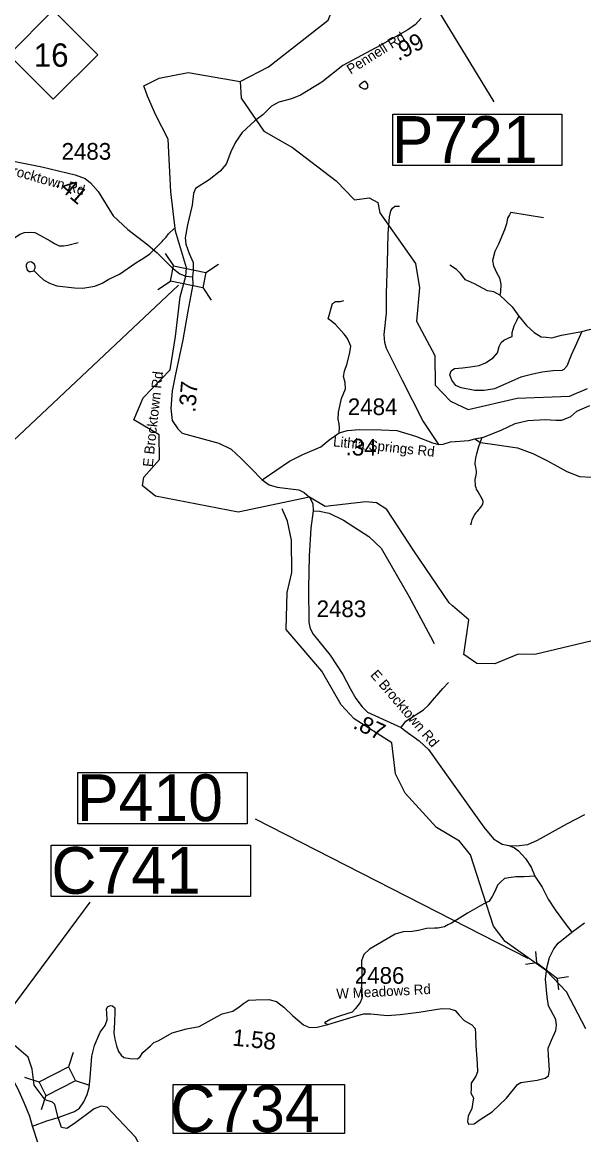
# Model space of a CAD drawing. Extents: x 1248089 to 1457196, y 820910 to 988753.
# Drawn here: x 1356426 to 1360632, y 851837 to 860169 of the extents above; entities that cross this region are included whole.
import ezdxf

# ---------------------------------------------------------------- set-up
doc = ezdxf.new("R2010")
doc.units = 0
for name, color, linetype in [('Exist Hydrographic Creek Single Shore', 7, 'Continuous'), ('Exist Hydrographic Misc Water Feature', 7, 'Continuous'), ('Exist Road Non-System Type 51', 7, 'Continuous'), ('Exist Road Primary NC Attributed', 7, 'Continuous'), ('Exist Road Primary NC Shield CELL', 7, 'Continuous'), ('Exist Road Primary NC Shield Number Label', 7, 'Continuous'), ('Exist Road Primary NC Structure Culvert Number Label', 7, 'Continuous'), ('Exist Road Secondary Structure Pipe CELL', 7, 'Continuous'), ('Exist Road Secondary Structure Standard Bridge CELL', 7, 'Continuous'), ('Exist Road Secondary Structure Standard Bridge Number Label', 7, 'Continuous'), ('Exist Road Secondary Type 41 Attributed', 7, 'Continuous'), ('Exist Road Secondary Type 51 Attributed', 7, 'Continuous'), ('Exist Road Secondary Type 51 Label', 7, 'Continuous'), ('Prop GRAU CAT1 Cell', 7, 'Continuous'), ('Prop Guardrail Anchor Unit CELL', 7, 'Continuous'), ('Prop Lane Arrow CELL', 7, 'Continuous'), ('Prop Lane Lines', 7, 'Continuous')]:
    doc.layers.add(name, color=color, linetype=linetype)

msp = doc.modelspace()

# ---------------------------------------------------------------- linework, layer by layer
at = {"layer": 'Exist Hydrographic Creek Single Shore'}
for points in [[(1358059.4, 859726), (1358270.4, 859836.6), (1358717.4, 860185.4), (1358806.2, 860405.7), (1359018.6, 860560.2), (1359168.9, 860847.7)], [(1357650.5, 858268.3), (1357655.7, 858329.5), (1357574.6, 858604.5), (1357538.5, 858899.4), (1357519.5, 859293.1), (1357426.8, 859472.4), (1357365.7, 859615.9), (1357336.1, 859693.9), (1357452.1, 859750.9), (1357669.4, 859792.9), (1358059.4, 859726)], [(1358579.1, 856612.1), (1358042.9, 856500), (1357424.5, 856620), (1357326.5, 856697.6), (1357336.4, 856763), (1357455.5, 856895.2), (1357451.5, 857079.1), (1357261.5, 857191.3), (1357332.1, 857355), (1357535.5, 857565.9), (1357573.5, 857816.3), (1357608.3, 858113.2), (1357650.5, 858268.3)], [(1359627, 855818.6), (1359624.5, 855820.8), (1359358.4, 856210.3), (1359158.2, 856520.9), (1359080.8, 856569.1), (1359000.2, 856578.5), (1358695.8, 856541.9), (1358579.1, 856612.1)], [(1360352.5, 853065.5), (1360044.5, 853284.6)], [(1360647.1, 852629.9), (1360503.6, 852907.7), (1360352.5, 853065.5)], [(1356695, 851967.1), (1356670.9, 852063.7), (1356654, 852080.7), (1356599.1, 852097.2), (1356516.4, 852208.8), (1356500.6, 852328.4), (1356469.8, 852417.9), (1356365.3, 852508.7), (1356057.7, 852667.7), (1355852.4, 852776.5)], [(1356932.5, 850586.3), (1356918.5, 850678.5), (1356893.5, 850695.5), (1356784.5, 851048.9), (1356755.6, 851211.4), (1356900.1, 851432.8), (1356976.7, 851476.3), (1357088.2, 851497.2), (1357191, 851608.8), (1357292.8, 851702), (1357309.4, 851754), (1357275.4, 851819.3), (1357062.4, 852043.2), (1357018, 852050.2), (1356965.7, 852031), (1356818.5, 851920.8), (1356760.2, 851884.6), (1356721.5, 851890.7), (1356695, 851967.1)]]:
    msp.add_lwpolyline(points, dxfattribs=at)
at = {"layer": 'Exist Hydrographic Misc Water Feature'}
for points in [[(1358059.4, 859726), (1358065.4, 859601.1), (1358235.5, 859354.8), (1358449.4, 859232.3), (1358777.4, 858982.8), (1358915.4, 858838.8), (1359024.4, 858853.1), (1359090.4, 858818.9), (1359105.4, 858743.1), (1359372.5, 858363.5), (1359401.5, 858179.1), (1359379.5, 857930), (1359515.5, 857674.5), (1359519.5, 857451.2), (1359633.5, 857330.7), (1359765.5, 857269), (1360133.4, 857353.5), (1360526.5, 857368.5), (1360660.5, 857425)], [(1358953.4, 859695.8), (1358955.5, 859702.4), (1358969.9, 859716), (1358986.2, 859727.7), (1358996.1, 859727.4), (1359011.6, 859703.1), (1359011.1, 859679.1), (1358998.8, 859667.4), (1358986.8, 859667.6), (1358963.1, 859680.2), (1358953.4, 859695.8)], [(1356516.6, 858307.4), (1356550.5, 858271.8), (1356585.8, 858241), (1356631.2, 858215.9), (1356684.8, 858194.6), (1356816.5, 858179.5), (1356880.5, 858178), (1356968.8, 858191.9), (1357025.4, 858214.5), (1357074.1, 858245.4), (1357155, 858283.4), (1357276.9, 858368.5), (1357341.8, 858407), (1357382.5, 858436), (1357474.5, 858527.8), (1357480.8, 858537.6), (1357503.2, 858559.1), (1357521.9, 858584.7), (1357563.4, 858624.4)], [(1356516.6, 858307.4), (1356515.4, 858312.7), (1356523.7, 858326.5), (1356524.1, 858342.5), (1356514.5, 858358.7), (1356496.8, 858373.1), (1356488.8, 858375.3), (1356468.7, 858369.8), (1356460.5, 858362), (1356456.2, 858350.1), (1356456, 858340.1), (1356463.5, 858315.9), (1356479.2, 858301.5), (1356491.2, 858301.3), (1356516.6, 858307.4)], [(1360045.2, 853284.2), (1360044.5, 853284.6), (1359955.6, 853398), (1359877.5, 853639.2), (1359783.5, 853933.2), (1359702.5, 854036.7), (1359529.6, 854138.7), (1359293.5, 854396.2), (1359221.5, 854538.8), (1359193.5, 854772.4), (1358913.5, 854952.1), (1358815.5, 855055.8), (1358671.5, 855308.2), (1358403.5, 855622.1), (1358409.5, 855897.8), (1358445.4, 856048.1), (1358442.5, 856291), (1358412.4, 856432.8), (1358372.4, 856525.5)], [(1361615.8, 855247.1), (1361563.1, 855283.2), (1361577, 855355.4), (1361560.4, 855388.7), (1361086.5, 855564.9), (1360736.5, 855545.7), (1360266.5, 855433.6), (1360141.5, 855436.2), (1359965.5, 855364.3), (1359831.5, 855366.9), (1359733.5, 855434.5), (1359772.5, 855693.1), (1359649.5, 855799.2), (1359627, 855818.6)]]:
    msp.add_lwpolyline(points, dxfattribs=at)
at = {"layer": 'Exist Road Non-System Type 51'}
for points in [[(1359547.6, 857007.7), (1359427.9, 857187.5), (1359274.5, 857486.4), (1359154.2, 857725.1), (1359141.1, 857770.8), (1359136.3, 857831.2), (1359155.8, 857989.7), (1359155.8, 858138.3), (1359162.4, 858367), (1359167, 858584.8), (1359176.8, 858712.2), (1359186.6, 858758), (1359199.6, 858775.9), (1359217.6, 858790.6), (1359251.7, 858791.8)], [(1360086.9, 858747.8), (1360075, 858727.1), (1360060.3, 858702.6), (1360053.8, 858658.5), (1360039.1, 858614.4), (1359993.4, 858506.6), (1359967.3, 858452.7), (1359949.3, 858384.1), (1359955.8, 858344.9), (1359981.9, 858291), (1360001.5, 858255), (1360011.3, 858207.7), (1360008.1, 858150.5), (1360003.2, 858124.4)], [(1360086.9, 858747.8), (1360329.6, 858705.9)], [(1356253.6, 858450), (1356313.2, 858504.3), (1356360.2, 858549.5), (1356409, 858582.1), (1356443.4, 858594.7), (1356486.8, 858598.3), (1356520.7, 858594.6), (1356562.2, 858571), (1356634.6, 858531.2), (1356667.1, 858511.3), (1356703.3, 858495.1), (1356735.8, 858495.1), (1356768.4, 858500.5), (1356844.3, 858520.4)], [(1360003.2, 858124.4), (1359959.6, 858149.1), (1359910.6, 858157.2), (1359847, 858191.5), (1359814.3, 858209.5), (1359747.4, 858240.5), (1359708.2, 858287.9), (1359678.9, 858317.3), (1359628.3, 858350)], [(1360003.2, 858124.4), (1360096.5, 858037), (1360145.4, 857968.4)], [(1358800.9, 857095.2), (1358801.6, 857134.8), (1358800, 857162.5), (1358791.8, 857196.8), (1358795.1, 857249.1), (1358818, 857350.4), (1358847.3, 857423.9), (1358844.1, 857471.2), (1358832.7, 857515.3), (1358840.8, 857556.2), (1358860.4, 857613.3), (1358880, 857695), (1358886.5, 857742.4), (1358862, 857799.5), (1358837.5, 857832.2), (1358772.3, 857904.4), (1358746.2, 857928.9), (1358716.8, 857948.5), (1358726.6, 857982.8), (1358741.3, 858026.9), (1358749.5, 858062.9), (1358772.3, 858077.6), (1358809.9, 858077.6), (1358834.3, 858085.7)], [(1360617.1, 857854.1), (1360578, 857764.3), (1360538.8, 857676.1), (1360506.1, 857592.8), (1360481.7, 857568.8), (1360467, 857560.6), (1360400.1, 857559), (1360320.1, 857549.2), (1360251.6, 857534.5), (1360160.2, 857511.6), (1360049.2, 857461), (1359964.3, 857423.4), (1359886, 857410.3), (1359815.8, 857410.3), (1359714.6, 857429.9), (1359673.8, 857447.9), (1359644.4, 857488.7), (1359629.7, 857527.9), (1359639.5, 857557.3), (1359664, 857575.3), (1359724.4, 857580.2), (1359784.8, 857588.4), (1359848.4, 857598.2), (1359895.7, 857617.8), (1359954.5, 857655.3), (1359987.1, 857692.9), (1359998.6, 857740.3), (1360013.3, 857769.7), (1360034.5, 857787.6), (1360075.3, 857807.2), (1360094.9, 857815.4), (1360094.9, 857844.8), (1360111.2, 857895.4), (1360130.8, 857934.6), (1360145.4, 857968.4)], [(1360145.4, 857968.4), (1360202.6, 857898.2), (1360261.3, 857845.9), (1360311.9, 857813.3), (1360349.5, 857810), (1360393.5, 857806.7), (1360465.3, 857824.7), (1360617.1, 857854.1), (1360674.3, 857867.2), (1360715.1, 857877), (1360739.5, 857878.6), (1360785.3, 857880.2)], [(1359786, 856404.6), (1359790.4, 856422.5), (1359796.8, 856442.4), (1359805.2, 856464.3), (1359815.6, 856482.1), (1359825.9, 856495.9), (1359832.1, 856503.7), (1359838.2, 856509.6), (1359846.4, 856519.5), (1359852.5, 856527.3), (1359866.9, 856545.1), (1359873.1, 856554.9), (1359875.3, 856562.9), (1359877.5, 856574.9), (1359877.6, 856578.9), (1359875.8, 856586.9), (1359872, 856599), (1359864.3, 856613.2), (1359854.6, 856629.4), (1359841, 856651.6), (1359829.4, 856671.9), (1359825.6, 856682), (1359821.9, 856694.1), (1359820.1, 856706.1), (1359818.7, 856736.1), (1359821.2, 856760.1), (1359825.6, 856778), (1359827.8, 856792), (1359828.1, 856806), (1359826.4, 856822), (1359822.7, 856836.1), (1359820.9, 856846.2), (1359819.2, 856858.2), (1359819.3, 856866.2), (1359824.1, 856906.1), (1359830.8, 856938), (1359843.7, 856983.8), (1359871.3, 857061.3)], [(1358605.2, 856510), (1358654, 856507.5), (1358725.7, 856492.7), (1358833.2, 856440), (1359022.8, 856317.7), (1359115.5, 856231.2), (1359322.1, 855870.6), (1359484.3, 855569), (1359511.4, 855515.5)], [(1359264.8, 854887), (1359300.7, 854933.4), (1359431.3, 855019.9), (1359469.3, 855053.6), (1359576.7, 855180.2), (1359618.9, 855224.4)], [(1360071.1, 854003.2), (1360112.2, 853985.8), (1360142.9, 853962.7), (1360194.8, 853907), (1360237.1, 853839.7), (1360265.9, 853772.4)], [(1360265.9, 853772.4), (1360185.2, 853768.5), (1360123.7, 853768.5), (1360087.2, 853764.7), (1360039.1, 853755), (1360010.3, 853732), (1359987.2, 853707), (1359968, 853664.7), (1359946.9, 853620.4), (1359923.8, 853585.8), (1359883.5, 853566.6), (1359760.5, 853495.4), (1359641.3, 853422.3), (1359613.2, 853409.5), (1359590.2, 853394.2), (1359540.2, 853384.5), (1359515.2, 853384.5), (1359453.7, 853380.7), (1359394.1, 853367.2), (1359346.1, 853359.5), (1359278.8, 853355.7), (1359219.3, 853338.4), (1359027.1, 853226.8), (1358984.8, 853186.5), (1358967.5, 853138.4), (1358969.4, 853048), (1358965.6, 852911.4), (1358969.7, 852858.4), (1358958.2, 852827.7), (1358923.6, 852781.5), (1358896.7, 852754.6), (1358810.2, 852727.7), (1358737.2, 852702.7), (1358689.1, 852673.8), (1358715.2, 852663.1)], [(1360265.9, 853772.4), (1360319.9, 853690), (1360366, 853601.5), (1360417.9, 853520.7), (1360492.9, 853418.8), (1360543.3, 853352.9)]]:
    msp.add_lwpolyline(points, dxfattribs=at)
at = {"layer": 'Exist Road Primary NC Attributed'}
for points in [[(1356502.3, 851901.5), (1356482.4, 851972.9), (1356444.4, 852070.4), (1356393, 852182.5), (1356342.8, 852273.6), (1356280.1, 852375.4), (1356201, 852485.4), (1356057.7, 852667.7), (1355970.2, 852789.3), (1355795, 853009.3), (1355705.8, 853130.4), (1355654.9, 853222.9), (1355591.1, 853350.4), (1355494.3, 853553.2)], [(1356592.6, 851551.3), (1356546.8, 851771.1), (1356502.3, 851901.5)]]:
    msp.add_lwpolyline(points, dxfattribs=at)
at = {"layer": 'Exist Road Primary NC Shield CELL'}
msp.add_lwpolyline([(1356325.8, 859925.8), (1356658.8, 860258.8), (1356991.8, 859925.8), (1356658.8, 859592.8)], close=True, dxfattribs=at)
at = {"layer": 'Exist Road Primary NC Structure Culvert Number Label'}
msp.add_line((1356262.5, 852672.1), (1356934.9, 853579), dxfattribs=at)
msp.add_lwpolyline([(1356641.9, 854005.5), (1358134.9, 854005.5), (1358134.9, 853621.7), (1356641.9, 853621.7)], close=True, dxfattribs=at)
at = {"layer": 'Exist Road Secondary Structure Pipe CELL'}
for p, q in [((1360270.6, 853209.7), (1360279.2, 853126.8)), ((1360196.9, 853113.8), (1360279.2, 853126.8)), ((1360279.2, 853126.8), (1360436.5, 853006)), ((1360518.7, 853019.1), (1360436.5, 853006)), ((1360445.1, 852923.1), (1360436.5, 853006))]:
    msp.add_line(p, q, dxfattribs=at)
at = {"layer": 'Exist Road Secondary Structure Standard Bridge CELL'}
for p, q in [((1357496.1, 858438), (1357558.7, 858343.7)), ((1357801.6, 858294.1), (1357895.9, 858356.7)), ((1357441.5, 858167.6), (1357535.8, 858230.2)), ((1357779.2, 858183.1), (1357841.8, 858088.9)), ((1356808.9, 852451.9), (1356773.5, 852344.4)), ((1356553.1, 852231), (1356445.6, 852266.4)), ((1356933.1, 852205.6), (1356825.6, 852241.1)), ((1356604, 852129.9), (1356568.6, 852022.4))]:
    msp.add_line(p, q, dxfattribs=at)
for points in [[(1357558.7, 858343.7), (1357801.7, 858294.6), (1357778.8, 858181.1), (1357535.8, 858230.2)], [(1356825.6, 852241.1), (1356604.3, 852129.4), (1356552.1, 852232.8), (1356773.5, 852344.4)]]:
    msp.add_lwpolyline(points, close=True, dxfattribs=at)
at = {"layer": 'Exist Road Secondary Structure Standard Bridge Number Label'}
msp.add_line((1357596.1, 858199.8), (1356273.2, 856953.3), dxfattribs=at)
at = {"layer": 'Exist Road Secondary Type 41 Attributed'}
for points in [[(1359815.4, 857049), (1359882.1, 857061), (1360013, 857113), (1360119.1, 857164.3), (1360212.4, 857186.3), (1360344.2, 857193.6), (1360422.8, 857189.9), (1360466.7, 857188.1), (1360536.3, 857217.4), (1360580.2, 857255.9), (1360677.1, 857298)], [(1358986, 852742.3), (1359038.1, 852742.2), (1359159.5, 852730.7), (1359255.8, 852736.5), (1359396.5, 852755.7), (1359568, 852782.7), (1359627.8, 852780.8), (1359670.2, 852767.3), (1359699.1, 852732.6), (1359735.7, 852692.1), (1359793.5, 852659.3), (1359818.6, 852632.3), (1359822.4, 852591.8), (1359824.4, 852505), (1359833.3, 852370.8), (1359835.3, 852309.1), (1359823.7, 852274.4), (1359789, 852222.3), (1359789, 852177.9), (1359787.1, 852147.1), (1359806.3, 852114.3), (1359798.6, 852066.1), (1359792.9, 852034.2), (1359765.9, 851976.3), (1359762, 851935.8), (1359769.7, 851916.6), (1359810.2, 851918.5), (1359856.5, 851951.3), (1359947, 852009.1), (1360053, 852111.4), (1360135.9, 852213.6), (1360160.9, 852227.1), (1360284.3, 852244.4), (1360342.1, 852259.9), (1360367.2, 852279.1), (1360376.8, 852321.6), (1360367.2, 852431.5), (1360365.2, 852485.5), (1360390.3, 852545.3), (1360424.2, 852617.2), (1360428, 852657.7), (1360422.2, 852700.1), (1360368.3, 852802.3), (1360358.6, 852869.8), (1360345.5, 853002.8), (1360352.5, 853065.5), (1360358.6, 853097.4), (1360376, 853164.9), (1360406.8, 853228.6), (1360439.6, 853272.9), (1360543.3, 853352.9), (1360637.7, 853424.3)], [(1356695, 851967.1), (1356818.4, 852011.4), (1356855, 852036.5), (1356886.4, 852084.2), (1356913.8, 852138.3), (1356926.9, 852190.8), (1356934, 852264.1), (1356947.1, 852424.5), (1356966.4, 852505.5), (1357010.7, 852603.9), (1357047.3, 852654), (1357062.7, 852696.4), (1357058.9, 852746.6), (1357056.4, 852777.6), (1357065.4, 852793.9), (1357076.1, 852800.5), (1357090.8, 852804.6), (1357103.1, 852803), (1357119.5, 852786.6), (1357118.6, 852760.1), (1357116.7, 852681), (1357112.9, 852598.1), (1357119.9, 852551.4), (1357132.1, 852503.6), (1357147.5, 852461.1), (1357166.6, 852431.7), (1357186.1, 852414.9), (1357234.3, 852407.1), (1357286.3, 852405.2), (1357307.2, 852418.6), (1357328.7, 852451.5), (1357386.5, 852503.6), (1357412.9, 852526.8), (1357450.1, 852542.1), (1357548.4, 852600), (1357656.3, 852628.9), (1357752.7, 852648.2), (1357886.2, 852721.8), (1357923.9, 852742.3), (1358003.4, 852761.2), (1358050.3, 852794.3), (1358083.7, 852819.3), (1358122.2, 852843.9), (1358174.7, 852848), (1358273.9, 852850.2), (1358331.7, 852834.8), (1358385.7, 852792.3), (1358453.1, 852726.8), (1358532.1, 852659.3), (1358578.4, 852640), (1358636.2, 852641.9), (1358715.2, 852663.1), (1358938.5, 852729.2), (1358986, 852742.3)], [(1356502.3, 851901.5), (1356610.2, 851940.1), (1356695, 851967.1)]]:
    msp.add_lwpolyline(points, dxfattribs=at)
at = {"layer": 'Exist Road Secondary Type 51 Attributed'}
for points in [[(1359415.4, 860200.6), (1359371, 860152.3), (1359315, 860111.7), (1359106.6, 859995.8), (1358827.1, 859846.2), (1358670.7, 859720.6), (1358510.5, 859622.1), (1358442.9, 859596.9), (1358348.3, 859569.9), (1358293, 859541.9), (1358227.4, 859476.2), (1358167.5, 859431.8), (1358074.8, 859344.8), (1358022.7, 859271.4), (1357989.9, 859199.9), (1357953.2, 859107.2), (1357908.8, 859053.1), (1357826.2, 858988.6), (1357723.9, 858922.9), (1357708.4, 858886.2), (1357698.8, 858799.2), (1357664, 858652.4), (1357646.7, 858553.8), (1357652.5, 858507.4), (1357677.6, 858437.9), (1357706.5, 858370.3), (1357706.5, 858312.3), (1357700.7, 858262.1)], [(1355854.4, 859240.5), (1356208.9, 859159.9), (1356572.6, 859085.4), (1356823.4, 859027.5), (1356897.8, 858999.9), (1356936.4, 858966.8), (1356994.2, 858900.6), (1357074.1, 858771), (1357107.2, 858718.6), (1357217.6, 858616.2), (1357365.9, 858502.5), (1357436.5, 858441.3), (1357490.2, 858389.6), (1357550.3, 858329.5), (1357606.2, 858285.2), (1357650.5, 858268.3)], [(1357650.5, 858268.3), (1357700.7, 858262.1)], [(1357700.7, 858262.1), (1357704.5, 858204.7), (1357666, 858006.1), (1357630.1, 857791), (1357572.3, 857520.8), (1357550.2, 857407.7), (1357539.2, 857275.7), (1357550.2, 857187.5), (1357591.6, 857124), (1357624.6, 857090.9), (1357707.3, 857068.9), (1357899.5, 857017.2), (1357991.8, 856971.7), (1358066.2, 856902.7), (1358140.6, 856826.9), (1358224.2, 856742)], [(1358224.2, 856742), (1358428.9, 856882.8), (1358528.1, 856932.5), (1358663.1, 856990.4), (1358723.8, 857040), (1358800.9, 857095.2), (1358862.2, 857111), (1358949, 857119.3), (1359115.7, 857116.5), (1359232.9, 857111), (1359372.6, 857069.8), (1359499.3, 857018.7), (1359547.6, 857007.7), (1359578.6, 857009.8), (1359633, 857025.6), (1359772.1, 857036.7), (1359815.4, 857049)], [(1359815.4, 857049), (1359859.7, 857021), (1359982.8, 857005), (1360134.7, 856981), (1360249.8, 856939.4), (1360360.1, 856883.4), (1360505.5, 856803.4), (1360601.4, 856766.6), (1360687.7, 856761.8)], [(1358224.2, 856742), (1358276, 856704.5), (1358335.3, 856686.6), (1358434.5, 856675.5), (1358499.2, 856667.3), (1358539.2, 856648), (1358579.1, 856612.1)], [(1358579.1, 856612.1), (1358602.4, 856563.8), (1358605.2, 856510), (1358588.6, 856380.4), (1358576.2, 856170.8), (1358569.3, 855927.6), (1358573.4, 855673.9), (1358583.1, 855627.8), (1358605.1, 855586.4), (1358733.3, 855427.9), (1358828, 855285.2), (1358883.1, 855179), (1358924.4, 855103.2), (1358972.7, 855042.5), (1359011.2, 855002.5), (1359209.6, 854911.5), (1359264.8, 854887), (1359293.1, 854865.5), (1359399.2, 854786.9), (1359468, 854722.1), (1359627.9, 854498.7), (1359883.7, 854139.8), (1359955.3, 854054.3), (1360020.1, 854014.3), (1360071.1, 854003.2), (1360126.2, 854001.9), (1360213, 854011.5), (1360284.6, 854041.9), (1360509.2, 854167.3), (1360640.6, 854234.8)]]:
    msp.add_lwpolyline(points, dxfattribs=at)
at = {"layer": 'Prop Guardrail Anchor Unit CELL'}
msp.add_lwpolyline([(1357557.4, 852212.3), (1358840.3, 852212.3), (1358840.3, 851847.3), (1357557.4, 851847.3)], close=True, dxfattribs=at)
at = {"layer": 'Prop Lane Arrow CELL'}
for p, q in [((1359213.3, 860797.1), (1359958.9, 859572.3)), ((1360215.6, 853156.5), (1358173.5, 854201.6))]:
    msp.add_line(p, q, dxfattribs=at)
for points in [[(1359201.5, 859480.2), (1360467.7, 859480.2), (1360467.7, 859096.4), (1359201.5, 859096.4)], [(1356843.8, 854549.6), (1358109.9, 854549.6), (1358109.9, 854165.8), (1356843.8, 854165.8)]]:
    msp.add_lwpolyline(points, close=True, dxfattribs=at)

# ---------------------------------------------------------------- texts
at = {"layer": 'Exist Road Primary NC Shield Number Label'}
msp.add_text('16', height=175, dxfattribs=at).set_placement((1356512.9, 859836.1))
at = {"layer": 'Exist Road Primary NC Structure Culvert Number Label'}
msp.add_text('C741', height=350, dxfattribs=at).set_placement((1356645.1, 853641.5))
at = {"layer": 'Exist Road Secondary Type 51 Label'}
for s, rotation, p in [('Pennell Rd', 32.14316, (1358886.3, 859776.5)), ('East Brocktown Rd', 344.12597, (1356062.2, 859106)), ('E Brocktown Rd', 83.76232, (1357403.2, 856835.5)), ('Lithia Springs Rd', 354.11416, (1358751.7, 856993.5)), ('E Brocktown Rd', 310.57665, (1359029.5, 855278.2)), ('W Meadows Rd', 2.93464, (1358781.1, 852855.3))]:
    msp.add_text(s, height=75, rotation=rotation, dxfattribs=at).set_placement(p)
at = {"layer": 'Prop GRAU CAT1 Cell'}
for s, rotation, p in [('.99', 27.93749, (1359243.4, 859876.8)), ('.41', 319.37604, (1356668.7, 858948.7)), ('.37', 85.23459, (1357722, 857243.4)), ('.34', 359.05239, (1358848.1, 856925.6)), ('.87', 335.3593, (1358896.7, 854884.3)), ('1.58', 354.04863, (1357996.4, 852505.4))]:
    msp.add_text(s, height=125, rotation=rotation, dxfattribs=at).set_placement(p)
at = {"layer": 'Prop Guardrail Anchor Unit CELL'}
msp.add_text('C734', height=350, dxfattribs=at).set_placement((1357535.3, 851857.1))
at = {"layer": 'Prop Lane Arrow CELL'}
for s, p in [('P721', (1359194.4, 859116.1)), ('P410', (1356836.6, 854185.6))]:
    msp.add_text(s, height=350, dxfattribs=at).set_placement(p)
at = {"layer": 'Prop Lane Lines'}
for s, p in [('2483', (1356720.8, 859139.8)), ('2484', (1358864.9, 857226.9)), ('2483', (1358631.1, 855713.7)), ('2486', (1358916.9, 852967.4))]:
    msp.add_text(s, height=125, dxfattribs=at).set_placement(p)

doc.saveas('drawing.dxf')
